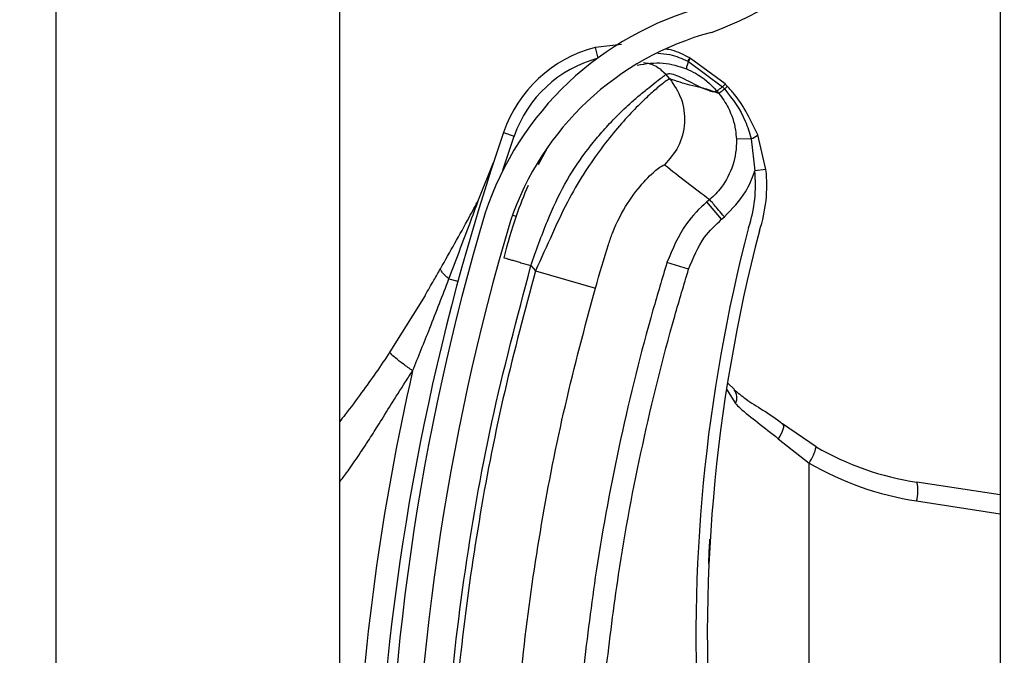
# Model space of a CAD drawing. Header units: inches. Extents: x 170 to 284, y 215 to 248.
# Tile 827 of 1056: x 235.429 to 235.5183, y 223.8895 to 223.9471. Entities that reach past the tile are written whole.
import ezdxf

# ---------------------------------------------------------------- set-up
doc = ezdxf.new("R2010")
doc.units = ezdxf.units.IN
doc.header["$LTSCALE"] = 0.25
doc.header["$MEASUREMENT"] = 0
doc.layers.add('ANNOTATIONS', color=1, linetype='Continuous')
doc.layers.add('RH TOP OF HOOD', color=7, linetype='Continuous')
doc.styles.add('ARIAL', font='arial.ttf', dxfattribs={"height": 0.09375})
doc.dimstyles.new('STANDARD$0', dxfattribs={"dimtxt": 0.09375, "dimasz": 0.09375, "dimexe": 0.03125, "dimexo": 0.046875, "dimgap": 0.09, "dimtad": 0, "dimtih": 1, "dimtoh": 1, "dimdec": 4, "dimzin": 0, "dimdsep": 46, "dimtxsty": 'ARIAL', "dimcen": 0.09, "dimadec": 0, "dimazin": 0, "dimtfac": 1, "dimtdec": 4, "dimtofl": 0, "dimtmove": 0, "dimatfit": 1, "dimfxl": 1, "dimtolj": 1, "dimtzin": 0, "dimarcsym": 0})

# ---------------------------------------------------------------- blocks, each defined once
blk = doc.blocks.new('*D112')
at = {"layer": 'ANNOTATIONS', "color": 0, "lineweight": -2, "transparency": 16777216}
for p, q in [((235.475871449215, 224.1544254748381), (236.9163148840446, 224.1544254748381)), ((236.8850648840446, 224.0606754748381), (236.8850648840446, 222.3404997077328)), ((236.8850648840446, 220.1854637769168), (236.8850648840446, 221.9056395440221)), ((236.1545398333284, 220.0917137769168), (236.9163148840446, 220.0917137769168))]:
    blk.add_line(p, q, dxfattribs=at)
at = {"layer": 'ANNOTATIONS', "color": 0, "transparency": 16777216}
for points in [[(236.8694398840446, 224.0606754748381), (236.9006898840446, 224.0606754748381), (236.8850648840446, 224.1544254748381)], [(236.8694398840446, 220.1854637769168), (236.9006898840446, 220.1854637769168), (236.8850648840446, 220.0917137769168)]]:
    blk.add_solid(points, dxfattribs=at)
at = {"layer": 'defpoints', "color": 0, "transparency": 16777216}
for p in [(235.428996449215, 224.1544254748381), (236.1076648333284, 220.0917137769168), (236.8850648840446, 220.0917137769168)]:
    blk.add_point(p, dxfattribs=at)
at = {"layer": 'ANNOTATIONS', "color": 0, "transparency": 16777216, "insert": (236.8850648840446, 222.1230696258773), "char_height": 0.09375, "attachment_point": 5, "style": 'ARIAL'}
blk.add_mtext('\\A1;OPENING\\PHEIGHT', dxfattribs=at)

msp = doc.modelspace()

# ---------------------------------------------------------------- hatches: boundary and pattern name
at = {"layer": 'RH TOP OF HOOD'}
h = msp.add_hatch(dxfattribs=at)
h.set_pattern_fill('ANSI31', color=256, scale=0.34241245, angle=2.8e-322, style=0)
h.set_pattern_definition([(45, (225.4196035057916, 218.4993357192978), (-0.03026527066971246, 0.03026527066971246), [])])
edge = h.paths.add_edge_path(flags=0)
edge.add_arc((235.4928707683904, 223.7770340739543), 0.001712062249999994, 450.0000000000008, 472.2104203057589)
edge.add_line((235.4922235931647, 223.7786191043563), (235.4913110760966, 223.780853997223))
edge.add_arc((235.4928707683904, 223.7770340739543), 0.004126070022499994, 450, 472.2104203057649, ccw=False)
edge.add_arc((235.4928707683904, 223.7681313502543), 0.01302879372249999, 401.47616737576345, 450, ccw=False)
edge.add_arc((235.4886248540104, 223.7649811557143), 0.01830194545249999, 359.9999999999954, 400.0613730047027, ccw=False)
edge.add_arc((235.4951649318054, 223.7649811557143), 0.01176186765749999, 292.14085769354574, 360, ccw=False)
edge.add_arc((235.4928707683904, 223.7682340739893), 0.01566536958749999, 235.25706803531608, 295.43079980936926, ccw=False)
edge.add_arc((235.4981096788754, 223.7763492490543), 0.02532140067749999, 212.8542481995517, 235.980933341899, ccw=False)
edge.add_arc((235.4899602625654, 223.7699803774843), 0.01504902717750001, 172.1557183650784, 209.3146496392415, ccw=False)
edge.add_arc((235.5023898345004, 223.7686449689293), 0.02754708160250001, 453.30850314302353, 532.9325737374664, ccw=False)
edge.add_arc((235.4991369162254, 223.8047352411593), 0.008748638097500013, 280.9586189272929, 427.9414322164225)
edge.add_arc((235.5189966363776, 223.8670885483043), 0.05672062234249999, 179.5706357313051, 253.00989973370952, ccw=False)
edge.add_arc((235.6773283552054, 223.8682869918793), 0.2150521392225, 163.4260275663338, 180.2060536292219, ccw=False)
edge.add_arc((235.4985548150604, 223.9204364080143), 0.02884824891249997, 465.1588434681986, 521.4137567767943, ccw=False)
edge.add_arc((235.4812287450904, 223.9749827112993), 0.0284373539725, 290.1205938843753, 343.7190675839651)
edge.add_arc((235.4940692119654, 223.9708052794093), 0.01494630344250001, 345.2914408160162, 400.5471921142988)
edge.add_arc((235.4906450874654, 223.9689904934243), 0.0187470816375, 397.9578745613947, 431.4396159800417)
edge.add_arc((235.4928707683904, 223.9738185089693), 0.0134739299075, 433.8775574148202, 472.2736457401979)
edge.add_arc((235.4903026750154, 223.9808379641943), 0.006011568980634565, 474.9825325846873, 495.7175736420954)
edge.add_arc((235.5000956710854, 223.9735788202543), 0.01816498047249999, 500.8992600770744, 539.9999999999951)
edge.add_arc((235.4928707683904, 223.9735788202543), 0.01094007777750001, 539.9999999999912, 630.0000000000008)
edge.add_arc((235.4928707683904, 223.9645048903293), 0.001866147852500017, 270, 285.6422464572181)
edge.add_line((235.4933739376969, 223.9627078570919), (235.4940248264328, 223.9603832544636))
edge.add_arc((235.4928707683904, 223.9645048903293), 0.004280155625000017, 269.9999999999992, 285.6422464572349, ccw=False)
edge.add_arc((235.4928707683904, 223.9735788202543), 0.01335408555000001, 179.9999999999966, 269.9999999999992, ccw=False)
edge.add_arc((235.5000956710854, 223.9735788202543), 0.020578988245, 500.6113583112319, 539.9999999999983, ccw=False)
edge.add_arc((235.4903026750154, 223.9808379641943), 0.008425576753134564, 474.5776671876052, 496.4997109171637, ccw=False)
edge.add_arc((235.4928707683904, 223.9738185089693), 0.01588793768, 433.69030225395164, 472.4705806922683, ccw=False)
edge.add_arc((235.4906450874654, 223.9689904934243), 0.02116108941, 398.1045307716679, 431.5771717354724, ccw=False)
edge.add_arc((235.4940692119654, 223.9708052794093), 0.01736031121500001, 345.18024813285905, 400.3658533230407, ccw=False)
edge.add_arc((235.4812287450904, 223.9749827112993), 0.030851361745, 289.9181572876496, 343.77953759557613, ccw=False)
edge.add_arc((235.4985548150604, 223.9204364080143), 0.02643424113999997, 464.941709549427, 521.3236131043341)
edge.add_arc((235.6773283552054, 223.8682869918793), 0.21263813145, 523.4376684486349, 540.2096895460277)
edge.add_arc((235.5189966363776, 223.8670885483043), 0.05430661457, 539.5566266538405, 613.1145348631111)
edge.add_arc((235.4991369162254, 223.8047352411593), 0.01116264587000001, 280.0610388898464, 428.5290871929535, ccw=False)
edge.add_arc((235.5023898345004, 223.7686449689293), 0.02513307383, 452.9714001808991, 532.9706577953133)
edge.add_arc((235.4899602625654, 223.7699803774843), 0.01263501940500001, 532.0830472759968, 568.9826967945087)
edge.add_arc((235.4981096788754, 223.7763492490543), 0.022907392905, 213.0443063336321, 236.0197152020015)
edge.add_arc((235.4928707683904, 223.7682340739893), 0.01325136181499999, 235.1922404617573, 295.7352497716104)
edge.add_arc((235.4951649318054, 223.7649811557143), 0.009347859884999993, 291.7225241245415, 360)
edge.add_arc((235.4886248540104, 223.7649811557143), 0.01588793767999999, 359.9999999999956, 399.9521788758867)
edge.add_arc((235.4928707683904, 223.7681313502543), 0.01061478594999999, 401.6345013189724, 450.0000000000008)

# ---------------------------------------------------------------- linework, layer by layer
for p, q in [((235.5179170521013, 224.3444764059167), (235.5179170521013, 220.0917137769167)), ((235.4323139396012, 220.0917137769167), (235.4323139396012, 224.2497177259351)), ((235.4579948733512, 224.0671649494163), (235.4579948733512, 223.874791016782)), ((235.4835819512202, 223.9448725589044), (235.481182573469, 223.9446230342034)), ((235.481182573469, 223.9446230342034), (235.4814363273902, 223.9436566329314)), ((235.489586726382, 223.9433672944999), (235.489587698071, 223.94336683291)), ((235.489587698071, 223.94336683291), (235.4896498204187, 223.9433370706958)), ((235.4896498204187, 223.9433370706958), (235.4896506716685, 223.9433366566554)), ((235.4896506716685, 223.9433366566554), (235.4927543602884, 223.9410522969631)), ((235.489768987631, 223.943657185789), (235.4897681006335, 223.943657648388)), ((235.4898305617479, 223.9436248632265), (235.489768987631, 223.943657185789)), ((235.4898314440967, 223.9436243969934), (235.4898305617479, 223.9436248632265)), ((235.492972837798, 223.9413007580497), (235.4898314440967, 223.9436243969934)), ((235.4879625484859, 223.9417652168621), (235.4876147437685, 223.9421765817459)), ((235.4894628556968, 223.942679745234), (235.4894635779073, 223.942679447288)), ((235.4923982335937, 223.9404493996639), (235.4914668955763, 223.9407819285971)), ((235.4927543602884, 223.9410522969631), (235.4929446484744, 223.9408466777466)), ((235.4728884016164, 223.9369148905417), (235.4738602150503, 223.9365820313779)), ((235.496685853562, 223.9335420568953), (235.4959352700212, 223.9366890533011)), ((235.4728244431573, 223.9334813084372), (235.4738602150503, 223.9365820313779)), ((235.495332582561, 223.936341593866), (235.4939989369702, 223.9362924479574)), ((235.495332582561, 223.936341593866), (235.4956647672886, 223.9334298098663)), ((235.4768228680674, 223.9354237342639), (235.4760291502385, 223.9339849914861)), ((235.4706197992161, 223.9307990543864), (235.4719746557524, 223.9341880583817)), ((235.496685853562, 223.9335420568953), (235.4956647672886, 223.9334298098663)), ((235.4915840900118, 223.9308238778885), (235.4913360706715, 223.9306141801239)), ((235.492661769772, 223.9290462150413), (235.4913360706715, 223.9306141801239)), ((235.4736905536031, 223.9294106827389), (235.4740189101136, 223.9293098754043)), ((235.492661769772, 223.9290462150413), (235.4929097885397, 223.9292559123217)), ((235.4896652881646, 223.9245063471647), (235.4877024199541, 223.9251089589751)), ((235.4753710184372, 223.9248419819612), (235.4757838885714, 223.92435366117)), ((235.4757838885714, 223.92435366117), (235.4812140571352, 223.9228055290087)), ((235.4679328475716, 223.9236337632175), (235.4687513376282, 223.923411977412)), ((235.4657649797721, 223.922138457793), (235.4625787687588, 223.9170119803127)), ((235.4931195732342, 223.9136435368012), (235.493921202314, 223.9123382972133)), ((235.493229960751, 223.9141764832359), (235.4938234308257, 223.9136188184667)), ((235.5012292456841, 223.9084176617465), (235.4981888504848, 223.9104849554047)), ((235.4978021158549, 223.9091407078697), (235.5005924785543, 223.9069374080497)), ((235.5005924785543, 223.8415167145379), (235.5005924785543, 223.9069374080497)), ((235.5179170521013, 223.9040418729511), (235.5103797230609, 223.9051918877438)), ((235.5103449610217, 223.9034994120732), (235.5179170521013, 223.9023440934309))]:
    msp.add_line(p, q, dxfattribs=at)
at = {"layer": 'RH TOP OF HOOD', "flags": 128}
msp.add_lwpolyline([(235.4981888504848, 223.9104849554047), (235.4982449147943, 223.9104109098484), (235.4982704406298, 223.9103021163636), (235.4982647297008, 223.9101615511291), (235.4982279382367, 223.9099930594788), (235.4981610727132, 223.9098012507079), (235.4980659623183, 223.9095913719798), (235.4979452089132, 223.9093691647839), (235.4978021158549, 223.9091407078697)], dxfattribs=at)
at = {"layer": 'RH TOP OF HOOD'}
for centre, radius, start, end in [((235.4812287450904, 223.9749827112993), 0.03085136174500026, 289.91815728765, 343.7795375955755), ((235.4985548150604, 223.9204364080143), 0.02884824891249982, 105.1588434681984, 161.4137567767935), ((235.4985548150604, 223.9204364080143), 0.02643424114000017, 104.9417095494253, 161.3236131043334), ((235.4842262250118, 223.9330315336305), 0.01198443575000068, 104.7123854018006, 161.092978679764), ((235.4842262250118, 223.9330315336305), 0.01095719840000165, 104.7123854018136, 161.0929786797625), ((235.491697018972, 223.9423995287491), 0.002251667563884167, 155.3939551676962, 172.8510957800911), ((235.4916996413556, 223.9423981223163), 0.002253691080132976, 155.3897650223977, 172.8291455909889), ((235.4909960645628, 223.942688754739), 0.001564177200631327, 141.7256942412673, 154.2910519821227), ((235.4910005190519, 223.9426864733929), 0.001568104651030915, 141.754266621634, 154.2863466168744), ((235.4910992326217, 223.9426274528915), 0.001613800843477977, 141.8260927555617, 153.9140894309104), ((235.4910983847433, 223.9426277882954), 0.001611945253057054, 141.8104826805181, 153.9114578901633), ((235.6772931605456, 223.8669035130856), 0.21606225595, 161.092978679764, 176.5593061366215), ((235.4949804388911, 223.9376488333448), 0.00135383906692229, 285.0764398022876, 314.8519014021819), ((235.4837520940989, 223.9321202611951), 0.01198443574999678, 341.3410974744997, 6.273281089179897), ((235.4837520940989, 223.9321202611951), 0.01301167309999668, 341.5025581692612, 6.273281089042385), ((235.6773283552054, 223.8682869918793), 0.2150521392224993, 163.4260275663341, 180.2060536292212), ((235.6773283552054, 223.8682869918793), 0.2126381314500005, 163.4376684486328, 180.2096895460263), ((235.6368884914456, 223.8911976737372), 0.1465525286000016, 165.3406183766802, 202.0185750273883), ((235.6368884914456, 223.8911976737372), 0.1455252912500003, 165.3544246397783, 203.870550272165), ((235.6772931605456, 223.8669035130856), 0.2180957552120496, 167.1792232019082, 177.2529346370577), ((235.4929314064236, 223.9128673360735), 0.001122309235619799, 331.8758133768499, 39.94683461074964), ((235.4976674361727, 223.9090727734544), 0.003621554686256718, 323.8694765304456, 349.5782562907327), ((235.5143048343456, 223.9309175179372), 0.02602334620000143, 239.8373732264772, 261.3249484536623), ((235.5145283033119, 223.9309175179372), 0.02773540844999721, 239.8373732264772, 261.3249484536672), ((235.5070491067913, 223.9044137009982), 0.003420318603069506, 344.4956794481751, 13.15103634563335)]:
    msp.add_arc(centre, radius, start, end, dxfattribs=at)
for points, knots in [([(235.4868710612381, 223.9440881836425), (235.4872412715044, 223.9440667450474), (235.4881897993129, 223.9440118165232), (235.4890576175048, 223.9436114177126), (235.489586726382, 223.9433672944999)], [0, 0, 0, 0, 0.3902998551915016, 0.9999999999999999, 0.9999999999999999, 0.9999999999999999, 0.9999999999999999]), ([(235.4897681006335, 223.943657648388), (235.4892433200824, 223.9439358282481), (235.488552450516, 223.9443020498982), (235.4877900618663, 223.9444297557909), (235.4876067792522, 223.9444604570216)], [0, 0, 0, 0, 0.7595942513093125, 1, 1, 1, 1]), ([(235.4850031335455, 223.9430168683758), (235.4857945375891, 223.943140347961), (235.4873121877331, 223.9433771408), (235.4887667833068, 223.9429054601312), (235.4894628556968, 223.942679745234)], [0, 0, 0, 0, 0.5214667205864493, 1, 1, 1, 1]), ([(235.4855767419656, 223.9432469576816), (235.4857668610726, 223.9432186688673), (235.4861622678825, 223.9431598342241), (235.4868992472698, 223.9428569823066), (235.4873328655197, 223.9424446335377), (235.4876147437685, 223.9421765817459)], [0, 0, 0, 0, 0.2447599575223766, 0.5090480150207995, 1, 1, 1, 1]), ([(235.4753710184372, 223.9248419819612), (235.475846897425, 223.9261984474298), (235.4767452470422, 223.9287591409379), (235.4783606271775, 223.9322501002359), (235.4799630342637, 223.934662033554), (235.4812950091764, 223.9363647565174), (235.4822098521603, 223.9374081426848), (235.4830014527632, 223.9382366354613), (235.4836702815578, 223.9388965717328), (235.4844150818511, 223.9395916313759), (235.4852489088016, 223.9403173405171), (235.4863782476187, 223.9412253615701), (235.4873683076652, 223.9419852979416), (235.487537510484, 223.9421166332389), (235.4876147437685, 223.9421765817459)], [0, 0, 0, 0, 0.1307156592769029, 0.2467609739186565, 0.3577928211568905, 0.4170971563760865, 0.4791482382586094, 0.5177152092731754, 0.5590896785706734, 0.603294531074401, 0.6633484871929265, 0.7353692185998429, 0.8792082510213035, 1, 1, 1, 1]), ([(235.4876147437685, 223.9421765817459), (235.4877215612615, 223.9422162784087), (235.4879458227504, 223.9422996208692), (235.488547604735, 223.9421055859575), (235.489302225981, 223.9417575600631), (235.4901015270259, 223.9413433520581), (235.4908989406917, 223.9409362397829), (235.4913228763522, 223.9407781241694), (235.4915378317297, 223.9406979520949)], [0, 0, 0, 0, 0.1574760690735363, 0.330618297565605, 0.4911886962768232, 0.6742546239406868, 0.834831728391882, 1, 1, 1, 1]), ([(235.4894635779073, 223.942679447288), (235.4897431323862, 223.9425512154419), (235.4907760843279, 223.9420773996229), (235.4916702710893, 223.9413120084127), (235.4922046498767, 223.940678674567), (235.4922046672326, 223.9406786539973)], [0, 0, 0, 0, 0.2706300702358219, 0.9999763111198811, 1, 1, 1, 1]), ([(235.4879625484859, 223.9417652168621), (235.4878831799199, 223.9417335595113), (235.4877218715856, 223.9416692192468), (235.4869333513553, 223.941050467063), (235.4858723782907, 223.9401072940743), (235.4846420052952, 223.9388937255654), (235.4832342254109, 223.9373477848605), (235.4817591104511, 223.9355125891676), (235.4802690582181, 223.9333774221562), (235.4787407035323, 223.9308228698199), (235.4773045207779, 223.9277465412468), (235.4762950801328, 223.9254942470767), (235.4757838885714, 223.92435366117)], [0, 0, 0, 0, 0.1094013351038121, 0.2223468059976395, 0.3151791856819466, 0.4102231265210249, 0.5012749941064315, 0.5946006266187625, 0.6834485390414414, 0.7745330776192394, 0.8858211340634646, 1, 1, 1, 1]), ([(235.4879625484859, 223.9417652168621), (235.4883517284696, 223.9411893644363), (235.4891601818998, 223.9399931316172), (235.489419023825, 223.9377680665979), (235.4888913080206, 223.9355906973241), (235.4879432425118, 223.934500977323), (235.4874868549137, 223.9339763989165)], [0, 0, 0, 0, 0.2406941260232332, 0.4999999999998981, 0.7593058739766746, 1, 1, 1, 1]), ([(235.4914668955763, 223.9407819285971), (235.491256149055, 223.9408401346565), (235.4906749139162, 223.9410006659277), (235.4896066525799, 223.9412102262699), (235.4885859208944, 223.9415547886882), (235.4879625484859, 223.9417652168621)], [0, 0, 0, 0, 0.1812946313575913, 0.50000735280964, 1, 1, 1, 1]), ([(235.4931778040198, 223.941090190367), (235.4931777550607, 223.9410902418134), (235.4931102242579, 223.9411612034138), (235.493041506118, 223.9412310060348), (235.492972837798, 223.9413007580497)], [0, 0, 0, 0, 0.0007249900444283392, 0.9999999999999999, 0.9999999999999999, 0.9999999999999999, 0.9999999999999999]), ([(235.4915378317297, 223.9406979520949), (235.4916313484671, 223.940672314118), (235.4918194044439, 223.9406207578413), (235.4920468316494, 223.9406082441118), (235.4921519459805, 223.9406554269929), (235.4922043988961, 223.9406789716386)], [0, 0, 0, 0, 0.3313600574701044, 0.6663431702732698, 0.9999999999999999, 0.9999999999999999, 0.9999999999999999, 0.9999999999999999]), ([(235.4922043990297, 223.9406789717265), (235.4922525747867, 223.940621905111), (235.4923171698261, 223.940545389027), (235.4923818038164, 223.9404688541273), (235.4923982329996, 223.940449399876)], [0, 0, 0, 0, 0.7458120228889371, 0.9999999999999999, 0.9999999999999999, 0.9999999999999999, 0.9999999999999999]), ([(235.4927543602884, 223.9410522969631), (235.4927345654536, 223.9410370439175), (235.4926156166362, 223.9409453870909), (235.492431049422, 223.940808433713), (235.4922561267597, 223.9406903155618), (235.4922218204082, 223.9406825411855), (235.4922046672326, 223.9406786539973)], [0, 0, 0, 0, 0.06239373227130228, 0.3749291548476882, 0.6874645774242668, 1, 1, 1, 1]), ([(235.492395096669, 223.9404531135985), (235.492395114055, 223.9404530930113), (235.4927301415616, 223.9400563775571), (235.4934142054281, 223.9390226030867), (235.4939048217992, 223.9375629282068), (235.4939782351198, 223.9365719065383), (235.4939989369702, 223.9362924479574)], [0, 0, 0, 0, 1.782673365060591e-05, 0.3435204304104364, 0.8148790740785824, 1, 1, 1, 1]), ([(235.4929446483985, 223.9408466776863), (235.4929247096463, 223.9408308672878), (235.4928049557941, 223.9407359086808), (235.4926197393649, 223.9405928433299), (235.4924458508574, 223.9404669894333), (235.4924141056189, 223.9404552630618), (235.4923982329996, 223.940449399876)], [0, 0, 0, 0, 0.062428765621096, 0.3749525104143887, 0.6874762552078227, 1, 1, 1, 1]), ([(235.4929448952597, 223.9408463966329), (235.4936531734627, 223.939918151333), (235.4947066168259, 223.9385375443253), (235.4951780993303, 223.9368835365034), (235.495332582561, 223.936341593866)], [0, 0, 0, 0, 0.6723457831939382, 1, 1, 1, 1]), ([(235.4959352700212, 223.9366890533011), (235.4953219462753, 223.9379847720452), (235.4945713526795, 223.9395704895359), (235.4933932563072, 223.9408552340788), (235.493177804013, 223.9410901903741)], [0, 0, 0, 0, 0.8171182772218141, 1, 1, 1, 1]), ([(235.4939989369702, 223.9362924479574), (235.4939996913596, 223.9362701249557), (235.494026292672, 223.9354829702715), (235.4938017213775, 223.933911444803), (235.4928461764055, 223.9320748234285), (235.4919669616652, 223.9311477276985), (235.4915839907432, 223.930823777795), (235.4915839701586, 223.9308237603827)], [0, 0, 0, 0, 0.0108740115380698, 0.3834398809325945, 0.7558119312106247, 0.9999868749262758, 1, 1, 1, 1]), ([(235.48239348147, 223.9267388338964), (235.4823934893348, 223.926738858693), (235.4825073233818, 223.9270977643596), (235.4830067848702, 223.9285039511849), (235.4841813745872, 223.9307066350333), (235.4857161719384, 223.932609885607), (235.4870615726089, 223.9338215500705), (235.4873352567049, 223.93392120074), (235.4874868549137, 223.9339763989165)], [0, 0, 0, 0, 4.497367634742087e-06, 0.06509473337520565, 0.2616701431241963, 0.4753105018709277, 0.7093656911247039, 0.9999999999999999, 0.9999999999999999, 0.9999999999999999, 0.9999999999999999]), ([(235.4874868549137, 223.9339763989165), (235.4881600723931, 223.9334472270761), (235.4895065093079, 223.9323888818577), (235.4908914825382, 223.931345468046), (235.4915839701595, 223.9308237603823)], [0, 0, 0, 0, 0.4999992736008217, 1, 1, 1, 1]), ([(235.4929097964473, 223.9292559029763), (235.4936115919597, 223.9299742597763), (235.4947737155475, 223.9311638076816), (235.4954486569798, 223.9327373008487), (235.4956538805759, 223.9333949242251), (235.4956647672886, 223.9334298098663)], [0, 0, 0, 0, 0.5907811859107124, 0.9782917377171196, 1, 1, 1, 1]), ([(235.4751017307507, 223.9321115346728), (235.4747273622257, 223.9311937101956), (235.4738708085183, 223.9290937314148), (235.4732512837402, 223.9268265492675), (235.4729025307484, 223.9255502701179)], [0, 0, 0, 0, 0.4370636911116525, 1, 1, 1, 1]), ([(235.4671610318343, 223.9245486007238), (235.4680320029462, 223.9260888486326), (235.4691948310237, 223.9281452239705), (235.4703339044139, 223.9302666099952), (235.4706197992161, 223.9307990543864)], [0, 0, 0, 0, 0.7490110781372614, 1, 1, 1, 1]), ([(235.4679328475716, 223.9236337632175), (235.4685612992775, 223.9252986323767), (235.4694615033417, 223.9276834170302), (235.4703512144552, 223.9300766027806), (235.4706197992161, 223.9307990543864)], [0, 0, 0, 0, 0.6981213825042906, 1, 1, 1, 1]), ([(235.4913360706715, 223.9306141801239), (235.4913360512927, 223.9306141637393), (235.4906421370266, 223.9300274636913), (235.4890673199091, 223.9284039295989), (235.4882093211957, 223.9263326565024), (235.4877024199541, 223.9251089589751)], [0, 0, 0, 0, 1.142795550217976e-05, 0.409211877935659, 1, 1, 1, 1]), ([(235.4896652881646, 223.9245063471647), (235.4900769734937, 223.9255235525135), (235.4907745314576, 223.9272471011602), (235.4921131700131, 223.9285232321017), (235.492661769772, 223.9290462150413)], [0, 0, 0, 0, 0.5901808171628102, 1, 1, 1, 1]), ([(235.4812140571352, 223.9228055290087), (235.4816015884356, 223.924130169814), (235.4819891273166, 223.925454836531), (235.4823934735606, 223.9267388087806), (235.48239348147, 223.9267388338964)], [0, 0, 0, 0, 0.999980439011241, 1, 1, 1, 1]), ([(235.4729025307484, 223.9255502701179), (235.4729355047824, 223.9255408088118), (235.4729862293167, 223.9255262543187), (235.4732940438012, 223.9254379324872), (235.4736126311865, 223.9253465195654), (235.4740080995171, 223.9252330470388), (235.4745828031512, 223.9250681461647), (235.4750604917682, 223.9249310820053), (235.4753710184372, 223.9248419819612)], [0, 0, 0, 0, 0.2394568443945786, 0.3683606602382, 0.5000000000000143, 0.6316393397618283, 0.7605431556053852, 1, 1, 1, 1]), ([(235.4877024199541, 223.9251089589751), (235.4872743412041, 223.9236796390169), (235.4856894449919, 223.9183878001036), (235.4833942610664, 223.9090897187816), (235.4813276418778, 223.8981803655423), (235.4804763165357, 223.89116806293), (235.4801128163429, 223.8881739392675)], [0, 0, 0, 0, 0.1185397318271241, 0.4388752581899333, 0.7604101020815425, 1, 1, 1, 1]), ([(235.4657629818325, 223.9221350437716), (235.4657629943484, 223.9221350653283), (235.4660272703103, 223.9225902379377), (235.4664949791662, 223.923390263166), (235.4669618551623, 223.9241993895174), (235.4671610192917, 223.9245485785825), (235.4671610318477, 223.9245486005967)], [0, 0, 0, 0, 2.704369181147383e-05, 0.571031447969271, 0.9999729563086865, 1, 1, 1, 1]), ([(235.4679328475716, 223.9236337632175), (235.4678016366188, 223.9237455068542), (235.4675362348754, 223.9239715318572), (235.4672826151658, 223.9242617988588), (235.4671783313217, 223.9244467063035), (235.4671643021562, 223.9245293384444), (235.4671610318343, 223.9245486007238)], [0, 0, 0, 0, 0.2979480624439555, 0.6026626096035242, 0.9073771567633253, 0.9999999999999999, 0.9999999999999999, 0.9999999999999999, 0.9999999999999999]), ([(235.4672588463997, 223.8678154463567), (235.4673576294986, 223.8725708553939), (235.4675557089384, 223.8821063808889), (235.4691652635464, 223.8964153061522), (235.4716220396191, 223.9107248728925), (235.4741193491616, 223.9201287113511), (235.4753710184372, 223.9248419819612)], [0, 0, 0, 0, 0.2468628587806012, 0.4950083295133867, 0.74689458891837, 1, 1, 1, 1]), ([(235.4757838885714, 223.92435366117), (235.4748098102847, 223.9207234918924), (235.472858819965, 223.9134525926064), (235.4706805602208, 223.9023718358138), (235.469069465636, 223.8911892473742), (235.4680587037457, 223.8802205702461), (235.4678640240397, 223.8729727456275), (235.4677705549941, 223.8694929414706)], [0, 0, 0, 0, 0.2027568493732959, 0.4061035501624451, 0.6088604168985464, 0.8122072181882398, 1, 1, 1, 1]), ([(235.4821542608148, 223.8879537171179), (235.4825139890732, 223.8909168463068), (235.4833546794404, 223.897841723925), (235.4853985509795, 223.9086383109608), (235.4876688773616, 223.917840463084), (235.4892416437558, 223.9230918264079), (235.4896652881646, 223.9245063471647)], [0, 0, 0, 0, 0.2395900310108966, 0.5599255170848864, 0.8814604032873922, 0.9999999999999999, 0.9999999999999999, 0.9999999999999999, 0.9999999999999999]), ([(235.4646347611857, 223.9152994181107), (235.4651576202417, 223.9165907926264), (235.466280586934, 223.9193643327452), (235.4673574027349, 223.9221468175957), (235.4679328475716, 223.9236337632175)], [0, 0, 0, 0, 0.4656051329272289, 1, 1, 1, 1]), ([(235.4734166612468, 223.8694232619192), (235.4734166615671, 223.8694232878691), (235.473458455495, 223.8728096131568), (235.4737215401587, 223.8798563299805), (235.4746734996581, 223.8905295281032), (235.4762481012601, 223.9014055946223), (235.4783665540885, 223.9121929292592), (235.480264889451, 223.9192679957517), (235.4812140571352, 223.9228055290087)], [0, 0, 0, 0, 1.439079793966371e-06, 0.1877923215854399, 0.3908439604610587, 0.5938956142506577, 0.7969478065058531, 1, 1, 1, 1]), ([(235.4625787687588, 223.9170119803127), (235.4621565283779, 223.9163844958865), (235.4613155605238, 223.9151347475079), (235.4599583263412, 223.9132436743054), (235.4588589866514, 223.9117567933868), (235.4581685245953, 223.9108901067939), (235.4579948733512, 223.9106721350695)], [0, 0, 0, 0, 0.2874979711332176, 0.572604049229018, 0.8925098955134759, 1, 1, 1, 1]), ([(235.4646347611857, 223.9152994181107), (235.4643440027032, 223.9155047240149), (235.4637452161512, 223.9159275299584), (235.4630561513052, 223.9164687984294), (235.4626144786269, 223.916869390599), (235.4625904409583, 223.9169653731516), (235.4625787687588, 223.9170119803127)], [0, 0, 0, 0, 0.242789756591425, 0.5000000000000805, 0.7572102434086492, 1, 1, 1, 1]), ([(235.4579948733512, 223.9051875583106), (235.4582157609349, 223.9054757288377), (235.4587915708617, 223.9062269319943), (235.4596915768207, 223.9075382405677), (235.4606664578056, 223.9090182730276), (235.4616625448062, 223.9105996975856), (235.4627387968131, 223.9123306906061), (235.4637487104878, 223.9139385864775), (235.4644132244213, 223.9149591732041), (235.4646347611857, 223.9152994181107)], [0, 0, 0, 0, 0.09019872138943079, 0.2351300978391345, 0.3944108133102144, 0.529650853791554, 0.6982639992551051, 0.8994067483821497, 1, 1, 1, 1]), ([(235.4937837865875, 223.9136005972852), (235.494127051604, 223.9133162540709), (235.4948670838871, 223.91270324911), (235.4964284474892, 223.9117279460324), (235.4976758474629, 223.9109490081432), (235.4982965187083, 223.9103878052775), (235.4983569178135, 223.9103331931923)], [0, 0, 0, 0, 0.2839420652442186, 0.6121401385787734, 0.9622563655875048, 1, 1, 1, 1]), ([(235.493921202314, 223.9123382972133), (235.4940512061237, 223.9122046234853), (235.494640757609, 223.9115984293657), (235.4959334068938, 223.9106408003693), (235.4971734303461, 223.9096453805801), (235.4978021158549, 223.9091407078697)], [0, 0, 0, 0, 0.1223980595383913, 0.5550603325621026, 1, 1, 1, 1]), ([(235.4914962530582, 223.8977938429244), (235.4915061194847, 223.8980988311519), (235.4915302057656, 223.8988433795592), (235.4915734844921, 223.8995876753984), (235.49159903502, 223.9000270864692)], [0, 0, 0, 0, 0.4096284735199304, 1, 1, 1, 1])]:
    msp.add_open_spline(points, degree=3, knots=knots, dxfattribs=at)
for points in [[(235.492972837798, 223.9413007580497), (235.4929713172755, 223.9412963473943), (235.4929682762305, 223.9412875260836), (235.4929244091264, 223.9412355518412), (235.4928554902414, 223.9411592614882), (235.4927880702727, 223.9410879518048), (235.4927543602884, 223.9410522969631)], [(235.4931777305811, 223.9410902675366), (235.4931756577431, 223.9410862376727), (235.4931715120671, 223.941078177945), (235.4931243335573, 223.9410273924), (235.4930511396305, 223.9409523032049), (235.4929801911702, 223.9408818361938), (235.4929447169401, 223.9408466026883)], [(235.4929100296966, 223.9292561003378), (235.4927399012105, 223.9294571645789), (235.4923996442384, 223.9298592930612), (235.4919671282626, 223.9303704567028), (235.4916582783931, 223.9307354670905), (235.491608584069, 223.930794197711), (235.491583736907, 223.9308235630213)]]:
    msp.add_open_spline(points, degree=3, dxfattribs=at)

# ---------------------------------------------------------------- dimensions: what is measured, and where the dimension line sits
at = {"layer": 'ANNOTATIONS'}
dim = msp.add_linear_dim(base=(236.8850648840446, 220.0917137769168), p1=(235.4289964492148, 224.154425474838), p2=(236.1076648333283, 220.0917137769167), angle=90, text='OPENING\\PHEIGHT', dimstyle='STANDARD$0', dxfattribs=at)
dim.commit()
dim.dimension.update_dxf_attribs({"geometry": '*D112', "text_midpoint": (236.8850648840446, 222.1230696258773)})

doc.saveas('drawing.dxf')
